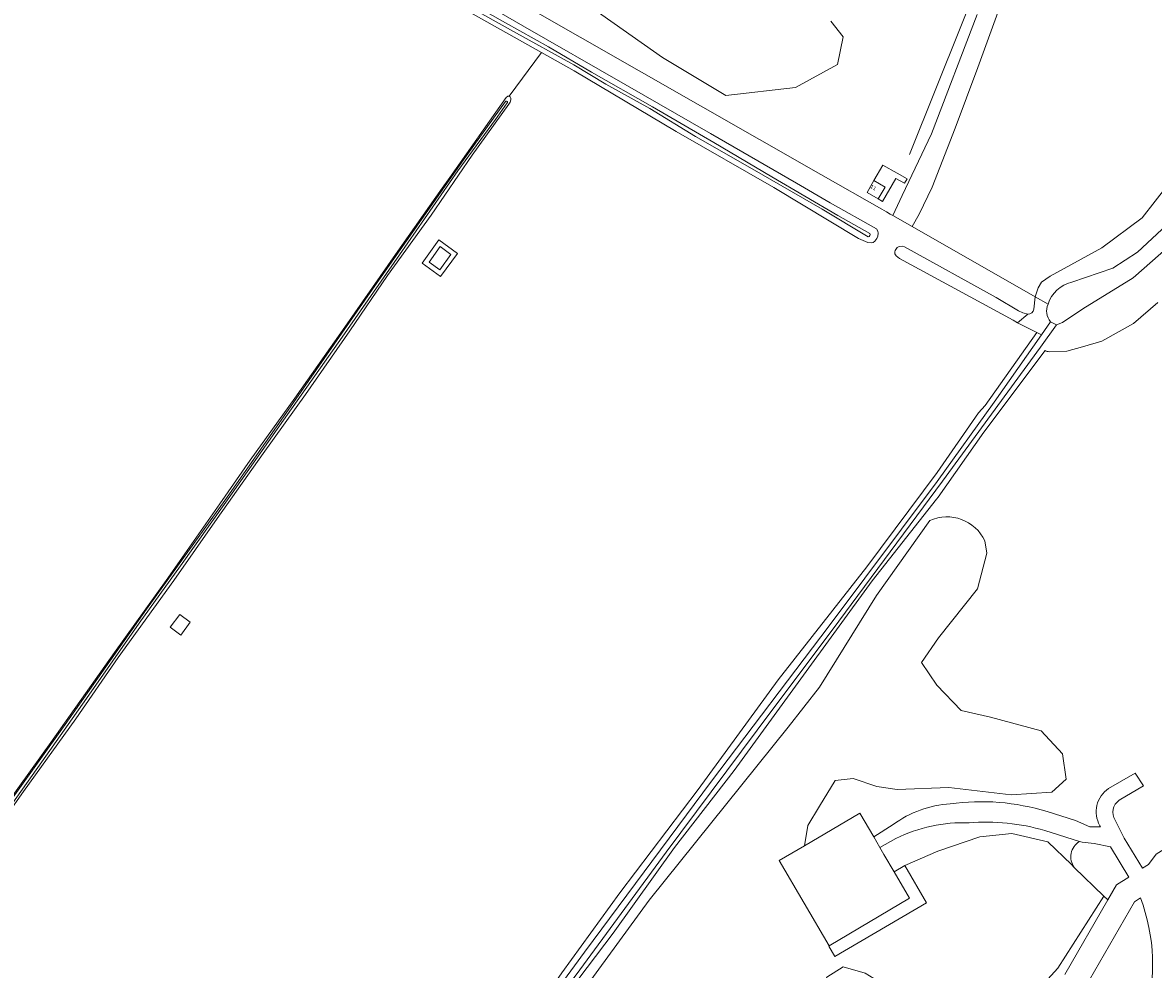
# Model space of a CAD drawing. Header units: metres. Extents: x 151448 to 154749, y 463108 to 465296.
# Tile 365 of 449: x 153548 to 153772, y 464862 to 465049. Entities that reach past the tile are written whole.
import ezdxf
from ezdxf.enums import TextEntityAlignment as Align

# ---------------------------------------------------------------- set-up
doc = ezdxf.new("R2010")
doc.units = ezdxf.units.M
for name, color, linetype, lineweight in [('B-PV-GR-BEPLANTING_CULTUUR_HEESTERS-GV', 253, 'Continuous', 9), ('B-PV-GR-BOS_LOOF-GV', 253, 'Continuous', 9), ('B-PV-GR-GRAS-GV', 253, 'Continuous', 9), ('B-PV-GR-HOUTWAL-GV', 253, 'Continuous', 9), ('B-PV-IE-TERREINAFSCHEIDING_KUNSTMATIG_HEKWERK-G', 253, 'Continuous', 9), ('B-PV-OG-BEBOUWING-GV', 1, 'Continuous', 9), ('B-PV-OG-BEBOUWING-T18', 2, 'Continuous', 9), ('B-PV-OG-TERREIN_BEGROEID-GV', 253, 'Continuous', 9), ('B-PV-OG-TERREIN_ERF-GV', 253, 'Continuous', 9), ('B-PV-OG-TERREIN_OEVER-GV', 253, 'Continuous', 9), ('B-PV-OG-WATER_SLOOT-GV', 253, 'Continuous', 9), ('B-PV-VH-ONVERHARD_ZAND-GV', 253, 'Continuous', 9), ('B-PV-VH-OPENVERHARDING_TEGEL-GV', 253, 'Continuous', 9)]:
    doc.layers.add(name, color=color, linetype=linetype, lineweight=lineweight)
doc.styles.add('Drong', font='txt', dxfattribs={"height": 1.8})

msp = doc.modelspace()

# ---------------------------------------------------------------- linework, layer by layer
at = {"layer": 'B-PV-GR-BEPLANTING_CULTUUR_HEESTERS-GV'}
msp.add_lwpolyline([(153757.028, 464886.802, 0.4341251), (153755.994, 464881.679)], format="xyb", dxfattribs=at)
at = {"layer": 'B-PV-GR-BEPLANTING_CULTUUR_HEESTERS-GV', "flags": 128}
for points in [[(153761.881, 464875.976), (153762.625, 464875.256), (153764.342, 464878.238), (153766.774, 464879.761), (153763.139, 464885.73), (153759.949, 464886.418), (153757.542, 464886.638), (153757.028, 464886.802)], [(153755.994, 464881.679), (153761.881, 464875.976)]]:
    msp.add_lwpolyline(points, dxfattribs=at)
at = {"layer": 'B-PV-GR-BOS_LOOF-GV', "flags": 128}
for points in [[(153727.446, 464950.187), (153716.945, 464935.371), (153705.656, 464917.298), (153699.503, 464909.351), (153672.038, 464875.228), (153655.652, 464852.839), (153633.579, 464823.13), (153617.173, 464801.161)], [(153749.454, 464858.142), (153752.746, 464861.778), (153761.881, 464875.976), (153755.994, 464881.679), (153755.435, 464882.272), (153750.758, 464886.73), (153743.7, 464888.375), (153737.377, 464887.725), (153729.062, 464884.869), (153722.513, 464882.034), (153726.787, 464874.687), (153708.714, 464864.089), (153707.495, 464866.156), (153707.606, 464866.222), (153697.73, 464883.064), (153702.678, 464885.969), (153703.38, 464889.943), (153705.682, 464893.76), (153708.743, 464898.85), (153712.291, 464899.256), (153717.031, 464897.631), (153721.012, 464897.063), (153731.227, 464897.49), (153743.566, 464896.035), (153751.607, 464896.52), (153754.379, 464899.084), (153753.686, 464904.142), (153749.458, 464908.645), (153739.478, 464911.325), (153733.655, 464912.641), (153728.872, 464917.699), (153725.822, 464922.133), (153729.15, 464927.052), (153736.913, 464936.682), (153738.716, 464943.749), (153738.369, 464946.174)], [(153707.089, 464860.041), (153710.337, 464862.075), (153714.711, 464860.82)]]:
    msp.add_lwpolyline(points, dxfattribs=at)
at = {"layer": 'B-PV-GR-BOS_LOOF-GV'}
msp.add_lwpolyline([(153738.369, 464946.174, 0.4061742), (153727.446, 464950.187)], format="xyb", dxfattribs=at)
at = {"layer": 'B-PV-GR-GRAS-GV', "flags": 128}
for points in [[(153586.587, 465086.665), (153705.94, 465018.534), (153717.955, 465011.676), (153718.902, 465011.135), (153719.624, 465010.723), (153720.157, 465010.419), (153721.987, 465014.352), (153727.779, 465026.572), (153736.844, 465050.102)], [(153744.333, 465059.995), (153736.981, 465039.674), (153732.503, 465027.708), (153727.915, 465016.036), (153725.383, 465010.689), (153723.98, 465008.237), (153748.269, 464994.372), (153748.907, 464996.132), (153749.536, 464997.277), (153751.215, 464998.442), (153761.479, 465004.041), (153769.415, 465009.953), (153774.585, 465016.577)], [(153707.901, 465048.776), (153710.378, 465045.682), (153709.217, 465040.242), (153700.902, 465035.733), (153687.19, 465034.142), (153674.629, 465041.657), (153660.874, 465051.281)]]:
    msp.add_lwpolyline(points, dxfattribs=at)
msp.add_lwpolyline([(153716.425, 465017.321), (153718.201, 465020.397), (153721.023, 465018.768), (153722.961, 465017.649), (153722.462, 465016.784), (153720.77, 465017.762), (153718.15, 465013.225), (153717.273, 465013.732), (153715.083, 465014.997)], close=True, dxfattribs=at)
at = {"layer": 'B-PV-GR-HOUTWAL-GV', "flags": 128}
msp.add_lwpolyline([(153660.874, 465051.281), (153674.629, 465041.657), (153687.19, 465034.142), (153700.902, 465035.733), (153709.217, 465040.242), (153710.378, 465045.682), (153707.901, 465048.776)], dxfattribs=at)
at = {"layer": 'B-PV-IE-TERREINAFSCHEIDING_KUNSTMATIG_HEKWERK-G', "flags": 128}
for points in [[(153705.94, 465018.534), (153586.587, 465086.665)], [(153723.436, 465022.444), (153744.006, 465073.752)], [(153717.955, 465011.676), (153705.94, 465018.534)], [(153718.902, 465011.135), (153717.955, 465011.676)], [(153719.624, 465010.723), (153718.902, 465011.135)], [(153720.157, 465010.419), (153719.624, 465010.723)], [(153723.98, 465008.237), (153720.157, 465010.419)], [(153748.269, 464994.372), (153723.98, 465008.237)], [(153750.82, 464992.916), (153748.269, 464994.372)]]:
    msp.add_lwpolyline(points, dxfattribs=at)
at = {"layer": 'B-PV-OG-BEBOUWING-GV', "flags": 128}
for points in [[(153717.273, 465013.732), (153718.615, 465016.055), (153716.425, 465017.321), (153715.083, 465014.997)], [(153628.52, 465001.223), (153630.625, 464999.687), (153632.855, 465002.745), (153630.749, 465004.28)], [(153577.387, 464929.147), (153579.468, 464927.582), (153581.352, 464930.086), (153579.27, 464931.651)], [(153720.438, 464880.827), (153723.483, 464875.593), (153707.606, 464866.222), (153707.495, 464866.156), (153708.714, 464864.089), (153726.787, 464874.687), (153722.513, 464882.034)]]:
    msp.add_lwpolyline(points, close=True, dxfattribs=at)
at = {"layer": 'B-PV-OG-TERREIN_BEGROEID-GV', "flags": 128}
for points in [[(153772.49, 464993.232), (153767.704, 464989.091), (153761.444, 464985.629), (153757.663, 464984.503), (153754.525, 464983.618), (153751.022, 464983.532)], [(153750.268, 464983.765), (153738.137, 464967.634), (153729.124, 464954.815), (153728.801, 464954.406), (153716.074, 464938.268), (153701.953, 464918.948), (153688.81, 464900.793), (153677.015, 464885.614), (153664.914, 464868.673), (153649.298, 464848.105), (153647.945, 464846.238), (153637.505, 464831.838), (153622.807, 464812.574), (153608.212, 464792.662), (153591.024, 464769.707), (153583.34, 464759.047), (153579.28, 464753.615), (153578.904, 464752.911), (153578.761, 464752.249), (153578.901, 464751.819), (153579.773, 464750.921), (153580.252, 464750.645), (153580.829, 464750.383), (153581.169, 464750.22)], [(153617.173, 464801.161), (153633.579, 464823.13), (153655.652, 464852.839), (153672.038, 464875.228), (153699.503, 464909.351), (153705.656, 464917.298), (153716.945, 464935.371), (153727.446, 464950.187)], [(153738.369, 464946.174), (153738.716, 464943.749), (153736.913, 464936.682), (153729.15, 464927.052), (153725.822, 464922.133), (153728.872, 464917.699), (153733.655, 464912.641), (153739.478, 464911.325), (153749.458, 464908.645), (153753.686, 464904.142), (153754.379, 464899.084), (153751.607, 464896.52), (153743.566, 464896.035), (153731.227, 464897.49), (153721.012, 464897.063), (153717.031, 464897.631), (153712.291, 464899.256), (153708.743, 464898.85), (153705.682, 464893.76), (153703.38, 464889.943), (153702.678, 464885.969), (153713.657, 464892.414), (153716.375, 464887.736), (153720.257, 464890.166)], [(153762.802, 464897.285), (153768.068, 464900.302), (153769.658, 464897.801), (153764.894, 464894.95)], [(153764.065, 464891.036), (153765.886, 464887.436), (153769.494, 464881.514), (153770.699, 464882.279), (153772.195, 464884.272), (153787.061, 464893.667), (153789.509, 464894.003), (153792.699, 464896.026)], [(153750.631, 464892.706), (153756.227, 464890.961), (153759.109, 464889.689), (153761.176, 464889.687), (153761.071, 464889.91)], [(153720.732, 464887.408), (153717.593, 464885.641), (153718.392, 464884.265), (153720.438, 464880.827), (153722.513, 464882.034), (153729.062, 464884.869), (153737.377, 464887.725), (153743.7, 464888.375), (153750.758, 464886.73), (153755.435, 464882.272), (153755.994, 464881.679)], [(153757.028, 464886.802), (153750.188, 464888.976)], [(153754.134, 464860.505), (153762.625, 464875.256), (153761.881, 464875.976), (153752.746, 464861.778), (153749.454, 464858.142), (153738.325, 464847.624), (153718.219, 464828.418), (153713.759, 464828.591), (153708.346, 464831.231), (153705.531, 464835.516), (153705.531, 464840.754), (153713.239, 464852.943), (153718.119, 464858.687), (153714.711, 464860.82), (153710.337, 464862.075), (153707.089, 464860.041), (153700.117, 464847.532), (153696.853, 464839.286), (153696.28, 464836.883), (153695.944, 464835.477), (153694.515, 464831.927), (153691.483, 464827.989), (153688.582, 464825.565)]]:
    msp.add_lwpolyline(points, dxfattribs=at)
at = {"layer": 'B-PV-OG-TERREIN_BEGROEID-GV'}
for points in [[(153751.022, 464983.532, -0.1711386), (153750.268, 464983.765)], [(153727.446, 464950.187, -0.4061742), (153738.369, 464946.174)], [(153761.071, 464889.91, -0.3922705), (153762.802, 464897.285)], [(153720.257, 464890.166, -0.1423425), (153731.49, 464894.249)], [(153731.49, 464894.249, -0.1092438), (153750.631, 464892.706)], [(153764.894, 464894.95, 0.4008521), (153764.065, 464891.036)], [(153735.218, 464890.503, 0.1218545), (153720.732, 464887.408)], [(153750.188, 464888.976, 0.0902485), (153735.218, 464890.503)], [(153755.994, 464881.679, -0.4341251), (153757.028, 464886.802)]]:
    msp.add_lwpolyline(points, format="xyb", dxfattribs=at)
at = {"layer": 'B-PV-OG-TERREIN_ERF-GV', "flags": 128}
for points in [[(153748.047, 464991.94), (153748.269, 464994.372), (153723.98, 465008.237), (153720.157, 465010.419), (153719.624, 465010.723), (153718.902, 465011.135), (153717.955, 465011.676), (153705.94, 465018.534), (153586.587, 465086.665)], [(153541.027, 464888.614), (153553.762, 464906.36), (153566.363, 464924.103), (153576.551, 464938.344), (153587.167, 464953.455), (153593.199, 464962.097), (153601.974, 464974.347), (153612.329, 464989.026), (153621.878, 465002.741), (153631.121, 465015.815), (153632.631, 465017.937), (153643.782, 465033.727), (153644.101, 465033.983), (153644.369, 465033.977), (153650.75, 465042.608), (153635.611, 465051.133), (153615.278, 465062.917), (153594.958, 465074.807), (153582.131, 465082.73), (153581.608, 465082.886), (153529.565, 465043.389)], [(153625.581, 465060.344), (153647.045, 465047.883), (153667.258, 465036.294), (153684.154, 465026.65), (153701.104, 465016.789), (153707.761, 465012.916), (153716.93, 465007.781), (153717.2, 465007.324), (153717.251, 465006.936), (153717.212, 465006.358), (153717.024, 465005.878), (153716.632, 465005.368), (153716.273, 465005.113), (153715.865, 465005.04), (153715.223, 465005.121), (153713.38, 465005.905), (153696.658, 465015.958), (153677.323, 465027.007), (153657.214, 465038.968), (153650.75, 465042.608), (153644.369, 465033.977), (153644.564, 465033.833), (153644.695, 465033.605), (153644.676, 465033.291), (153644.527, 465032.779), (153644.278, 465032.401), (153637.036, 465022.333), (153628.935, 465010.492), (153620.331, 464998.592), (153612.902, 464987.667), (153604.083, 464975.068), (153595.752, 464963.455), (153586.684, 464950.569), (153578.102, 464938.341), (153567.128, 464923.126), (153558.754, 464911.03), (153548.403, 464896.678), (153536.184, 464879.459)], [(153654.739, 464860.846), (153666.2, 464876.67), (153681.669, 464897.081), (153697.488, 464918.738), (153714.993, 464941.053), (153728.928, 464959.677), (153737.092, 464971.446), (153738.404, 464972.884), (153748.619, 464987.328), (153744.811, 464989.217), (153743.941, 464989.741), (153721.477, 465001.966), (153720.797, 465002.47), (153720.577, 465002.871), (153720.554, 465003.223), (153720.651, 465003.534), (153721.043, 465004.114), (153721.437, 465004.32), (153722.015, 465004.351), (153722.466, 465004.234), (153740.598, 464994.222), (153744.982, 464991.615), (153745.858, 464991.182), (153746.825, 464990.968)], [(153764.894, 464894.95), (153769.658, 464897.801), (153768.068, 464900.302), (153762.802, 464897.285)], [(153792.699, 464896.026), (153789.509, 464894.003), (153787.061, 464893.667), (153772.195, 464884.272), (153770.699, 464882.279), (153769.494, 464881.514), (153765.886, 464887.436), (153764.065, 464891.036)], [(153761.071, 464889.91), (153761.176, 464889.687), (153759.109, 464889.689), (153756.227, 464890.961), (153750.631, 464892.706)], [(153720.257, 464890.166), (153716.375, 464887.736), (153717.593, 464885.641), (153720.732, 464887.408)], [(153750.188, 464888.976), (153757.028, 464886.802), (153757.542, 464886.638), (153759.949, 464886.418), (153763.139, 464885.73), (153766.774, 464879.761), (153764.342, 464878.238), (153762.625, 464875.256), (153754.134, 464860.505)], [(153769.089, 464875.655), (153767.893, 464874.888), (153758.027, 464857.784)], [(153758.027, 464857.784), (153767.893, 464874.888), (153769.089, 464875.655)]]:
    msp.add_lwpolyline(points, dxfattribs=at)
for points in [[(153630.791, 464998.372), (153627.149, 465001.022), (153630.478, 465005.597), (153634.12, 465002.947)], [(153577.387, 464929.147), (153579.27, 464931.651), (153581.352, 464930.086), (153579.468, 464927.582)], [(153707.606, 464866.222), (153723.483, 464875.593), (153720.438, 464880.827), (153718.392, 464884.265), (153717.593, 464885.641), (153716.375, 464887.736), (153713.657, 464892.414), (153702.678, 464885.969), (153697.73, 464883.064)]]:
    msp.add_lwpolyline(points, close=True, dxfattribs=at)
at = {"layer": 'B-PV-OG-TERREIN_ERF-GV'}
for points in [[(153746.825, 464990.968, 0.3956806), (153748.047, 464991.94)], [(153762.802, 464897.285, 0.3922705), (153761.071, 464889.91)], [(153731.49, 464894.249, 0.1423425), (153720.257, 464890.166)], [(153750.631, 464892.706, 0.1092438), (153731.49, 464894.249)], [(153764.065, 464891.036, -0.4008521), (153764.894, 464894.95)], [(153720.732, 464887.408, -0.1218545), (153735.218, 464890.503)], [(153735.218, 464890.503, -0.0902485), (153750.188, 464888.976)], [(153769.959, 464851.937, 0.164262), (153769.089, 464875.655)], [(153769.089, 464875.655, -0.164262), (153769.959, 464851.937)]]:
    msp.add_lwpolyline(points, format="xyb", dxfattribs=at)
at = {"layer": 'B-PV-OG-TERREIN_OEVER-GV', "flags": 128}
for points in [[(153716.632, 465005.368), (153717.024, 465005.878), (153717.212, 465006.358), (153717.251, 465006.936), (153717.2, 465007.324), (153716.93, 465007.781), (153707.761, 465012.916), (153701.104, 465016.789), (153684.154, 465026.65), (153667.258, 465036.294), (153647.045, 465047.883), (153625.581, 465060.344)], [(153631.244, 465055.53), (153643.611, 465048.448), (153652.094, 465043.738), (153660.649, 465038.732), (153672.671, 465031.886), (153684.806, 465024.838), (153696.281, 465018.041), (153709.313, 465010.457), (153715.596, 465006.865)], [(153715.293, 465006.189), (153706.166, 465011.66), (153692.357, 465019.644), (153681.188, 465026.034), (153672.121, 465031.585), (153663.446, 465036.385), (153657.109, 465040.172), (153645.197, 465046.791), (153633.287, 465053.463)], [(153635.611, 465051.133), (153650.75, 465042.608), (153657.214, 465038.968), (153677.323, 465027.007), (153696.658, 465015.958), (153713.38, 465005.905), (153715.223, 465005.121), (153715.865, 465005.04), (153716.273, 465005.113), (153716.632, 465005.368)], [(153812.596, 465037.422), (153812.349, 465038.114), (153811.21, 465041.306), (153811.315, 465039.981), (153811.206, 465039.297), (153810.765, 465038.78), (153810.054, 465038.41), (153809.238, 465038.081), (153808.464, 465037.788), (153807.161, 465037.521), (153801.926, 465037.037), (153800.232, 465036.852), (153798.203, 465036.602), (153794.165, 465035.01), (153788.527, 465031.908), (153781.89, 465025.552), (153774.585, 465016.577), (153769.415, 465009.953), (153761.479, 465004.041), (153751.215, 464998.442), (153749.536, 464997.277), (153748.907, 464996.132), (153748.269, 464994.372), (153748.047, 464991.94)], [(153755.502, 464997.286), (153763.627, 465000.027), (153768.503, 465003.182), (153776.223, 465010.35), (153785.029, 465020.398), (153789.25, 465024.739), (153794.559, 465028.802), (153798.763, 465031.787), (153804.814, 465033.925), (153811.569, 465036.957), (153812.596, 465037.422)], [(153528.593, 464870.632), (153541.495, 464888.834), (153556.619, 464909.914), (153572.727, 464932.675), (153588.158, 464954.146), (153600.239, 464971.345), (153617.325, 464995.88), (153634.992, 465020.962), (153643.633, 465032.938)], [(153643.952, 465032.648), (153641.627, 465029.419), (153634.183, 465019.235), (153622.706, 465002.66), (153611.35, 464986.389), (153599.745, 464969.978), (153588.385, 464953.806), (153579.416, 464941.247), (153571.265, 464929.901), (153560.809, 464915.011), (153551.985, 464902.51), (153542.076, 464888.588), (153535.837, 464879.988), (153529.108, 464870.275)], [(153536.184, 464879.459), (153548.403, 464896.678), (153558.754, 464911.03), (153567.128, 464923.126), (153578.102, 464938.341), (153586.684, 464950.569), (153595.752, 464963.455), (153604.083, 464975.068), (153612.902, 464987.667), (153620.331, 464998.592), (153628.935, 465010.492), (153637.036, 465022.333), (153644.278, 465032.401), (153644.527, 465032.779), (153644.676, 465033.291), (153644.695, 465033.605), (153644.564, 465033.833), (153644.369, 465033.977), (153644.101, 465033.983), (153643.782, 465033.727), (153632.631, 465017.937), (153631.121, 465015.815), (153621.878, 465002.741), (153612.329, 464989.026), (153601.974, 464974.347), (153593.199, 464962.097), (153587.167, 464953.455), (153576.551, 464938.344), (153566.363, 464924.103), (153553.762, 464906.36), (153541.027, 464888.614)], [(153776.408, 465005.829), (153767.659, 464998.111), (153757.697, 464991.999), (153753.711, 464989.324), (153752.525, 464988.826), (153749.33, 464984.45), (153730.001, 464957.977), (153708.189, 464928.562), (153696.237, 464912.683), (153675.343, 464884.669), (153658.311, 464861.456)], [(153751.022, 464983.532), (153754.525, 464983.618), (153757.663, 464984.503), (153761.444, 464985.629), (153767.704, 464989.091), (153772.49, 464993.232)], [(153746.825, 464990.968), (153744.811, 464989.217), (153748.619, 464987.328), (153749.525, 464986.878), (153751.317, 464989.444)], [(153647.29, 464846.789), (153647.945, 464846.238), (153649.298, 464848.105), (153664.914, 464868.673), (153677.015, 464885.614), (153688.81, 464900.793), (153701.953, 464918.948), (153716.074, 464938.268), (153728.801, 464954.406), (153729.124, 464954.815), (153738.137, 464967.634), (153750.268, 464983.765)]]:
    msp.add_lwpolyline(points, dxfattribs=at)
at = {"layer": 'B-PV-OG-TERREIN_OEVER-GV'}
for points in [[(153643.633, 465032.938, -1.0258064), (153643.952, 465032.648)], [(153715.596, 465006.865, -0.5305617), (153715.293, 465006.189)], [(153750.82, 464992.916, -0.2593867), (153755.502, 464997.286)], [(153751.317, 464989.444, -0.2808355), (153750.82, 464992.916)], [(153748.047, 464991.94, -0.3956806), (153746.825, 464990.968)], [(153750.268, 464983.765, 0.1711386), (153751.022, 464983.532)]]:
    msp.add_lwpolyline(points, format="xyb", dxfattribs=at)
at = {"layer": 'B-PV-OG-TERREIN_OEVER-GV', "flags": 128}
msp.add_lwpolyline([(153646.78, 464849.933), (153645.456, 464848.334), (153646.444, 464847.502), (153659.22, 464864.915), (153684.352, 464898.701), (153707.569, 464929.365), (153728.911, 464957.922), (153740.21, 464973.539), (153749.525, 464986.878), (153748.619, 464987.328), (153738.404, 464972.884), (153737.092, 464971.446), (153728.928, 464959.677), (153714.993, 464941.053), (153697.488, 464918.738), (153681.669, 464897.081), (153666.2, 464876.67), (153654.739, 464860.846), (153647.507, 464850.389)], close=True, dxfattribs=at)
at = {"layer": 'B-PV-OG-WATER_SLOOT-GV', "flags": 128}
for points in [[(153715.596, 465006.865), (153709.313, 465010.457), (153696.281, 465018.041), (153684.806, 465024.838), (153672.671, 465031.886), (153660.649, 465038.732), (153652.094, 465043.738), (153643.611, 465048.448), (153631.244, 465055.53)], [(153633.287, 465053.463), (153645.197, 465046.791), (153657.109, 465040.172), (153663.446, 465036.385), (153672.121, 465031.585), (153681.188, 465026.034), (153692.357, 465019.644), (153706.166, 465011.66), (153715.293, 465006.189)], [(153751.317, 464989.444), (153752.525, 464988.826), (153753.711, 464989.324), (153757.697, 464991.999), (153767.659, 464998.111), (153776.408, 465005.829), (153781.781, 465011.606), (153785.941, 465014.316), (153793.065, 465017.795), (153797.845, 465021.679), (153799.976, 465024.31), (153803.729, 465031.841), (153805.581, 465032.999), (153805.809, 465033.153), (153812.733, 465037.038), (153812.671, 465037.21), (153812.596, 465037.422)], [(153812.596, 465037.422), (153811.569, 465036.957), (153804.814, 465033.925), (153798.763, 465031.787), (153794.559, 465028.802), (153789.25, 465024.739), (153785.029, 465020.398), (153776.223, 465010.35), (153768.503, 465003.182), (153763.627, 465000.027), (153755.502, 464997.286)], [(153643.633, 465032.938), (153634.992, 465020.962), (153617.325, 464995.88), (153600.239, 464971.345), (153588.158, 464954.146), (153572.727, 464932.675), (153556.619, 464909.914), (153541.495, 464888.834), (153528.593, 464870.632)], [(153641.627, 465029.419), (153643.952, 465032.648)], [(153529.108, 464870.275), (153535.837, 464879.988), (153542.076, 464888.588), (153551.985, 464902.51), (153560.809, 464915.011), (153571.265, 464929.901), (153579.416, 464941.247), (153588.385, 464953.806), (153599.745, 464969.978), (153611.35, 464986.389), (153622.706, 465002.66), (153634.183, 465019.235), (153641.627, 465029.419)]]:
    msp.add_lwpolyline(points, dxfattribs=at)
at = {"layer": 'B-PV-OG-WATER_SLOOT-GV'}
for points in [[(153643.952, 465032.648, 1.0258064), (153643.633, 465032.938)], [(153715.293, 465006.189, 0.5305617), (153715.596, 465006.865)], [(153755.502, 464997.286, 0.2593867), (153750.82, 464992.916)], [(153750.82, 464992.916, 0.2808355), (153751.317, 464989.444)]]:
    msp.add_lwpolyline(points, format="xyb", dxfattribs=at)
at = {"layer": 'B-PV-OG-WATER_SLOOT-GV', "flags": 128}
for points in [[(153744.811, 464989.217), (153746.825, 464990.968), (153745.858, 464991.182), (153744.982, 464991.615), (153740.598, 464994.222), (153722.466, 465004.234), (153722.015, 465004.351), (153721.437, 465004.32), (153721.043, 465004.114), (153720.651, 465003.534), (153720.554, 465003.223), (153720.577, 465002.871), (153720.797, 465002.47), (153721.477, 465001.966), (153743.941, 464989.741)], [(153646.444, 464847.502), (153647.29, 464846.789), (153658.311, 464861.456), (153675.343, 464884.669), (153696.237, 464912.683), (153708.189, 464928.562), (153730.001, 464957.977), (153749.33, 464984.45), (153752.525, 464988.826), (153751.317, 464989.444), (153749.525, 464986.878), (153740.21, 464973.539), (153728.911, 464957.922), (153707.569, 464929.365), (153684.352, 464898.701), (153659.22, 464864.915)]]:
    msp.add_lwpolyline(points, close=True, dxfattribs=at)
at = {"layer": 'B-PV-VH-ONVERHARD_ZAND-GV', "flags": 128}
msp.add_lwpolyline([(153736.844, 465050.102), (153727.779, 465026.572), (153721.987, 465014.352), (153720.157, 465010.419), (153723.98, 465008.237), (153725.383, 465010.689), (153727.915, 465016.036), (153732.503, 465027.708), (153736.981, 465039.674), (153744.333, 465059.995)], dxfattribs=at)
at = {"layer": 'B-PV-VH-OPENVERHARDING_TEGEL-GV', "flags": 128}
for points in [[(153721.023, 465018.768), (153718.201, 465020.397), (153716.425, 465017.321), (153718.615, 465016.055), (153717.273, 465013.732), (153718.15, 465013.225), (153720.77, 465017.762), (153722.462, 465016.784), (153722.961, 465017.649)], [(153630.791, 464998.372), (153634.12, 465002.947), (153630.478, 465005.597), (153627.149, 465001.022)], [(153628.52, 465001.223), (153630.749, 465004.28), (153632.855, 465002.745), (153630.625, 464999.687)]]:
    msp.add_lwpolyline(points, close=True, dxfattribs=at)

# ---------------------------------------------------------------- texts
at = {"layer": 'B-PV-OG-BEBOUWING-T18', "style": 'Drong'}
msp.add_text('11', height=0.75, rotation=330, dxfattribs=at).set_placement((153716.303, 465015.951), align=Align.MIDDLE)

doc.saveas('drawing.dxf')
